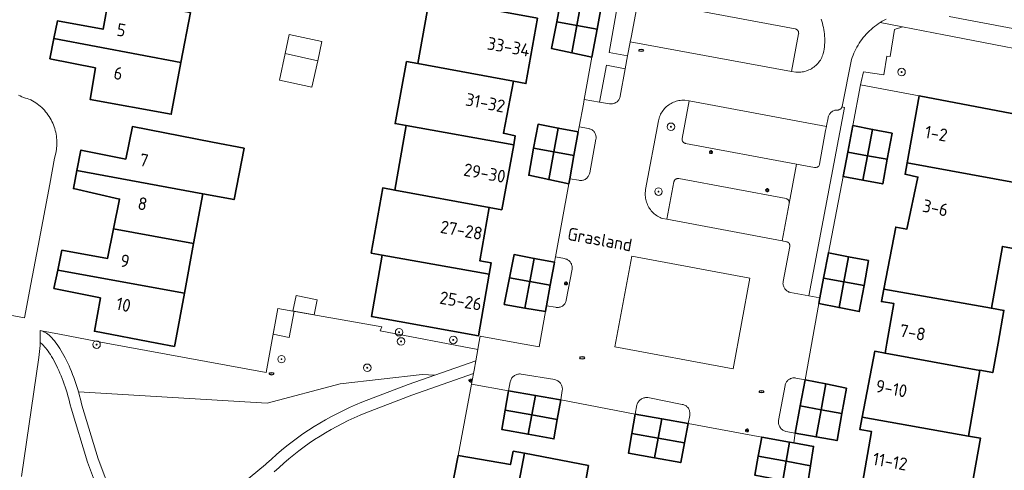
# Model space of a CAD drawing. Header units: metres. Extents: x 152610 to 160096, y 456114 to 462495.
# Tile 365 of 656: x 157513 to 157618, y 460236 to 460284. Entities that reach past the tile are written whole.
import ezdxf
from ezdxf.enums import TextEntityAlignment as Align

# ---------------------------------------------------------------- set-up
doc = ezdxf.new("R2010")
doc.units = ezdxf.units.M
doc.header["$LTSCALE"] = 0.5
doc.layers.get('0').update_dxf_attribs({"linetype": 'CONTINUOUS'})
for name, color, linetype, lineweight in [('B-PV-GR-BEPLANTING_CULTUUR_BOSPLANTSOEN-GV', 251, 'CONTINUOUS', 18), ('B-PV-GR-BEPLANTING_CULTUUR_HEESTERS-GV', 251, 'CONTINUOUS', 18), ('B-PV-GR-BEPLANTING_CULTUUR_ROOS-GV', 251, 'CONTINUOUS', 18), ('B-PV-GR-BOOM-S', 251, 'CONTINUOUS', 25), ('B-PV-IE-MEUBILAIR-S', 251, 'CONTINUOUS', 25), ('B-PV-OG-BEBOUWING-GV', 6, 'CONTINUOUS', 35), ('B-PV-OG-BEBOUWING-T18', 1, 'CONTINUOUS', 18), ('B-PV-OG-BEBOUWING_OVERBOUWING-GV', 251, 'CONTINUOUS', 18), ('B-PV-OG-BEBOUWING_SCHUUR-GV', 251, 'CONTINUOUS', 18), ('B-PV-OG-TERREIN_BEGROEID-GV', 251, 'CONTINUOUS', 18), ('B-PV-OG-TOPOGRAFIE-T18', 1, 'CONTINUOUS', 18), ('B-PV-VH-HALFVERHARDING_GRAVEL-GV', 251, 'CONTINUOUS', 18), ('B-PV-VH-OPENVERHARDING_BETONSTRAATSTEEN-GV', 251, 'CONTINUOUS', 18), ('B-PV-VH-OPENVERHARDING_STRAATBAKSTEEN-GV', 251, 'CONTINUOUS', 18), ('B-PV-VH-OPENVERHARDING_TEGEL-GV', 251, 'CONTINUOUS', 18)]:
    doc.layers.add(name, color=color, linetype=linetype, lineweight=lineweight)
doc.styles.add('NLCS-ISO', font='NLCS-ISO.ttf')
doc.styles.add('NLCS-ISO-M750-T18', font='NLCS-ISO.ttf', dxfattribs={"height": 1.35})

# ---------------------------------------------------------------- blocks, each defined once
blk = doc.blocks.new('SIE-MEUBILAIR_PAAL_LICHTMAST-SO')
for points in [[(-0.62, 0), (-1, 0)], [(-0.71, 0.71), (-0.44, 0.44)], [(0, 1), (0, 0.62)], [(0.44, 0.44), (0.71, 0.71)], [(1, 0), (0.62, 0)], [(-0.71, -0.71), (-0.44, -0.44)], [(0, -0.62), (0, -1)], [(0.44, -0.44), (0.71, -0.71)]]:
    blk.add_lwpolyline(points)
blk.add_circle((0, 0), 0.5)
blk = doc.blocks.new('SIE-MEUBILAIR_PUT_RIOOLPUT-SO')
blk.add_ellipse((0, 0), major_axis=(1.25, 0), ratio=0.54)
at = {"style": 'NLCS-ISO'}
blk.add_text('ri', height=0.75, dxfattribs=at).set_placement((-0.04, 0.07), align=Align.MIDDLE_CENTER)
blk = doc.blocks.new('SGR-BOOM_GBKN-SO')
at = {"linetype": 'ByBlock', "lineweight": 18}
h = blk.add_hatch(color=0, dxfattribs=at)
h.dxf.hatch_style = 1
edge = h.paths.add_edge_path()
edge.add_arc((0, 0), 0.25, 0, 360)
at = {"color": 0, "linetype": 'ByBlock', "lineweight": 18}
for radius in [2, 0.25]:
    blk.add_circle((0, 0), radius, dxfattribs=at)
at = {"color": 0, "linetype": 'ByBlock', "lineweight": 18, "style": 'NLCS-ISO'}
blk.add_attdef('SOORT', (2.5, 0), '', height=1.5, dxfattribs=at)

msp = doc.modelspace()

# ---------------------------------------------------------------- linework, layer by layer
at = {"layer": 'B-PV-GR-BEPLANTING_CULTUUR_BOSPLANTSOEN-GV', "flags": 128}
msp.add_lwpolyline([(157551.734, 460251.72), (157540.659, 460253.688), (157539.986, 460249.999), (157539.409, 460246.848), (157522.377, 460249.999), (157517.388, 460250.939), (157515.487, 460251.297), (157515.619, 460251.255), (157515.749, 460251.199), (157515.882, 460251.128), (157516.017, 460251.041), (157516.155, 460250.94), (157516.295, 460250.825), (157516.436, 460250.695), (157516.578, 460250.551), (157516.722, 460250.393), (157516.867, 460250.222), (157517.011, 460250.038), (157517.157, 460249.841), (157517.301, 460249.631), (157517.446, 460249.41), (157517.589, 460249.178), (157517.732, 460248.934), (157517.873, 460248.681), (157518.012, 460248.417), (157518.15, 460248.144), (157518.285, 460247.863), (157518.418, 460247.574), (157518.547, 460247.277), (157518.674, 460246.973), (157518.797, 460246.663), (157518.917, 460246.348), (157519.032, 460246.028), (157519.144, 460245.703), (157519.251, 460245.376), (157519.353, 460245.045), (157519.428, 460244.791), (157539.519, 460243.618), (157547.296, 460245.655), (157556.017, 460246.661), (157557.372, 460246.581), (157561.743, 460248.117), (157561.954, 460249.315), (157551.575, 460251.298)], close=True, dxfattribs=at)
msp.add_lwpolyline([(157521.442, 460234.494), (157520.397, 460237.308), (157518.628, 460243.065), (157518.545, 460243.433), (157518.467, 460243.75), (157518.384, 460244.067), (157518.297, 460244.383), (157518.204, 460244.699), (157518.107, 460245.012), (157518.006, 460245.322), (157517.9, 460245.629), (157517.791, 460245.931), (157517.678, 460246.229), (157517.563, 460246.521), (157517.444, 460246.806), (157517.322, 460247.083), (157517.199, 460247.353), (157517.073, 460247.615), (157516.946, 460247.866), (157516.818, 460248.108), (157516.69, 460248.339), (157516.561, 460248.559), (157516.433, 460248.767), (157516.305, 460248.962), (157516.18, 460249.143), (157516.056, 460249.311), (157515.936, 460249.464), (157515.819, 460249.602), (157515.708, 460249.725), (157515.603, 460249.831), (157515.505, 460249.921), (157515.417, 460249.994), (157515.339, 460250.05), (157515.329, 460250.057), (157515.329, 460250.023), (157515.326, 460249.729), (157515.188, 460248.453), (157513.343, 460235.794)], dxfattribs=at)
at = {"layer": 'B-PV-GR-BEPLANTING_CULTUUR_HEESTERS-GV', "flags": 128}
for points in [[(157577.464, 460289.603), (157575.94, 460280.943), (157577.915, 460280.586), (157578.177, 460282.03), (157578.186, 460282.065), (157578.299, 460282.525), (157578.956, 460286.116)], [(157579.528, 460286.447), (157595.768, 460283.441), (157595.803, 460283.432), (157595.861, 460283.41), (157595.915, 460283.38), (157595.965, 460283.344), (157596.01, 460283.302), (157596.05, 460283.255), (157596.082, 460283.202), (157596.108, 460283.146), (157596.126, 460283.087), (157596.137, 460283.026), (157596.139, 460282.964), (157596.134, 460282.903), (157595.39, 460278.918), (157595.83, 460278.835), (157595.926, 460278.828), (157596.075, 460278.822), (157596.224, 460278.825), (157596.373, 460278.836), (157596.521, 460278.855), (157596.667, 460278.882), (157596.812, 460278.916), (157596.955, 460278.959), (157597.096, 460279.009), (157597.234, 460279.066), (157597.368, 460279.131), (157597.499, 460279.203), (157597.625, 460279.281), (157597.747, 460279.367), (157597.865, 460279.459), (157597.977, 460279.557), (157598.084, 460279.661), (157598.185, 460279.77), (157598.281, 460279.885), (157598.37, 460280.004), (157598.452, 460280.129), (157598.527, 460280.257), (157598.596, 460280.389), (157598.657, 460280.525), (157598.712, 460280.664), (157598.758, 460280.806), (157598.765, 460280.837), (157598.809, 460281.064), (157598.846, 460281.292), (157598.875, 460281.522), (157598.896, 460281.752), (157598.908, 460281.983), (157598.913, 460282.214), (157598.91, 460282.445), (157598.899, 460282.676), (157598.88, 460282.907), (157598.853, 460283.137), (157598.818, 460283.365), (157598.775, 460283.592), (157598.724, 460283.818), (157598.665, 460284.042), (157598.599, 460284.263), (157598.525, 460284.483)]]:
    msp.add_lwpolyline(points, dxfattribs=at)
for points in [[(157577.661, 460279.188), (157575.654, 460279.571), (157574.935, 460275.651), (157575.995, 460275.479), (157576.05, 460275.471), (157576.138, 460275.464), (157576.226, 460275.466), (157576.314, 460275.475), (157576.401, 460275.493), (157576.486, 460275.518), (157576.568, 460275.551), (157576.647, 460275.59), (157576.722, 460275.637), (157576.793, 460275.691), (157576.858, 460275.751), (157576.918, 460275.816), (157576.972, 460275.886), (157577.019, 460275.961), (157577.059, 460276.04), (157577.091, 460276.122), (157577.117, 460276.207), (157577.134, 460276.294)], [(157601.019, 460275.07), (157600.753, 460275.137), (157600.73, 460275.08), (157600.699, 460275.025), (157600.661, 460274.974), (157600.617, 460274.928), (157600.568, 460274.888), (157600.514, 460274.855), (157600.457, 460274.829), (157600.396, 460274.81), (157600.334, 460274.799), (157600.269, 460274.802), (157600.18, 460274.8), (157600.091, 460274.79), (157600.003, 460274.772), (157599.918, 460274.746), (157599.835, 460274.712), (157599.756, 460274.672), (157599.68, 460274.624), (157599.609, 460274.57), (157599.543, 460274.509), (157599.483, 460274.443), (157599.429, 460274.372), (157599.381, 460274.297), (157599.341, 460274.217), (157599.308, 460274.134), (157599.282, 460274.049), (157599.264, 460273.961), (157599.101, 460273.109), (157599.092, 460273.061), (157599.013, 460272.63), (157598.37, 460269.036), (157598.359, 460268.996), (157598.337, 460268.94), (157598.308, 460268.889), (157598.272, 460268.841), (157598.23, 460268.798), (157598.183, 460268.762), (157598.131, 460268.732), (157598.076, 460268.71), (157598.018, 460268.695), (157597.959, 460268.687), (157597.899, 460268.688), (157597.84, 460268.697), (157595.917, 460269.054), (157595.137, 460264.857), (157594.395, 460260.876), (157594.846, 460260.786), (157594.871, 460260.779), (157594.928, 460260.758), (157594.981, 460260.73), (157595.03, 460260.694), (157595.074, 460260.653), (157595.112, 460260.606), (157595.144, 460260.555), (157595.168, 460260.5), (157595.185, 460260.442), (157595.194, 460260.382), (157595.196, 460260.322), (157595.189, 460260.262), (157594.481, 460256.545), (157594.479, 460256.533), (157594.47, 460256.442), (157594.468, 460256.352), (157594.475, 460256.261), (157594.49, 460256.172), (157594.512, 460256.084), (157594.542, 460255.999), (157594.58, 460255.916), (157594.624, 460255.837), (157594.676, 460255.762), (157594.734, 460255.692), (157594.797, 460255.628), (157594.867, 460255.569), (157594.941, 460255.517), (157595.019, 460255.471), (157595.101, 460255.433), (157595.186, 460255.402), (157595.274, 460255.378), (157597.22, 460255.021)], [(157572.775, 460273.013), (157572.763, 460273.015), (157572.663, 460272.466), (157572.205, 460269.962), (157571.751, 460267.484), (157572.738, 460267.324), (157572.779, 460267.317), (157572.868, 460267.308), (157572.956, 460267.308), (157573.045, 460267.315), (157573.132, 460267.33), (157573.217, 460267.354), (157573.301, 460267.384), (157573.381, 460267.422), (157573.457, 460267.468), (157573.529, 460267.519), (157573.596, 460267.578), (157573.657, 460267.641), (157573.712, 460267.711), (157573.761, 460267.784), (157573.803, 460267.863), (157573.838, 460267.944), (157573.866, 460268.028), (157573.885, 460268.115), (157574.54, 460271.693), (157574.543, 460271.704), (157574.556, 460271.79), (157574.562, 460271.876), (157574.56, 460271.963), (157574.549, 460272.049), (157574.531, 460272.134), (157574.505, 460272.216), (157574.472, 460272.296), (157574.431, 460272.373), (157574.384, 460272.446), (157574.33, 460272.513), (157574.27, 460272.576), (157574.204, 460272.633), (157574.134, 460272.683), (157574.059, 460272.727), (157573.981, 460272.764), (157573.899, 460272.793), (157573.815, 460272.815), (157573.729, 460272.829)], [(157571.177, 460258.985), (157570.234, 460259.194), (157570.124, 460258.592), (157570.088, 460258.396), (157569.682, 460256.174), (157569.274, 460253.945), (157570.241, 460253.807), (157570.295, 460253.797), (157570.382, 460253.788), (157570.47, 460253.786), (157570.557, 460253.793), (157570.643, 460253.808), (157570.728, 460253.83), (157570.81, 460253.86), (157570.889, 460253.897), (157570.965, 460253.941), (157571.036, 460253.992), (157571.102, 460254.05), (157571.163, 460254.113), (157571.217, 460254.181), (157571.266, 460254.255), (157571.307, 460254.332), (157571.341, 460254.412), (157571.367, 460254.496), (157571.386, 460254.581), (157571.996, 460257.853), (157572.006, 460257.918), (157572.012, 460258.006), (157572.01, 460258.094), (157572, 460258.181), (157571.982, 460258.267), (157571.956, 460258.351), (157571.923, 460258.433), (157571.882, 460258.511), (157571.835, 460258.585), (157571.781, 460258.655), (157571.721, 460258.719), (157571.655, 460258.777), (157571.585, 460258.83), (157571.51, 460258.875), (157571.431, 460258.914), (157571.348, 460258.946), (157571.264, 460258.969)], [(157566.575, 460246.701), (157566.483, 460246.708), (157566.39, 460246.707), (157566.298, 460246.697), (157566.207, 460246.68), (157566.119, 460246.655), (157566.032, 460246.622), (157565.949, 460246.582), (157565.869, 460246.535), (157565.794, 460246.482), (157565.724, 460246.422), (157565.659, 460246.356), (157565.6, 460246.284), (157565.548, 460246.209), (157565.502, 460246.128), (157565.464, 460246.044), (157565.433, 460245.957), (157565.409, 460245.868), (157565.237, 460244.904), (157568.088, 460244.41), (157570.542, 460243.985), (157570.788, 460243.942), (157570.959, 460244.963), (157570.96, 460244.971), (157570.968, 460245.061), (157570.968, 460245.151), (157570.96, 460245.241), (157570.944, 460245.33), (157570.921, 460245.417), (157570.889, 460245.502), (157570.851, 460245.584), (157570.805, 460245.661), (157570.752, 460245.735), (157570.694, 460245.803), (157570.629, 460245.867), (157570.559, 460245.924), (157570.484, 460245.974), (157570.405, 460246.018), (157570.323, 460246.055), (157570.238, 460246.084), (157570.15, 460246.106), (157566.584, 460246.7)], [(157595.777, 460246.28), (157595.689, 460246.288), (157595.601, 460246.288), (157595.514, 460246.28), (157595.427, 460246.264), (157595.342, 460246.24), (157595.26, 460246.209), (157595.181, 460246.17), (157595.106, 460246.124), (157595.035, 460246.072), (157594.97, 460246.014), (157594.91, 460245.949), (157594.856, 460245.88), (157594.808, 460245.806), (157594.768, 460245.728), (157594.735, 460245.646), (157594.709, 460245.562), (157594.691, 460245.476), (157593.998, 460241.744), (157593.992, 460241.685), (157593.989, 460241.593), (157593.994, 460241.501), (157594.006, 460241.409), (157594.027, 460241.32), (157594.056, 460241.232), (157594.092, 460241.147), (157594.135, 460241.066), (157594.185, 460240.988), (157594.242, 460240.916), (157594.304, 460240.848), (157594.372, 460240.786), (157594.446, 460240.731), (157594.524, 460240.681), (157594.606, 460240.639), (157594.691, 460240.604), (157594.779, 460240.577), (157595.748, 460240.394), (157596.302, 460243.301), (157596.831, 460246.082), (157595.852, 460246.267)], [(157580.013, 460244.199), (157579.921, 460244.202), (157579.829, 460244.197), (157579.738, 460244.185), (157579.648, 460244.164), (157579.56, 460244.135), (157579.475, 460244.099), (157579.394, 460244.056), (157579.316, 460244.006), (157579.244, 460243.949), (157579.176, 460243.887), (157579.114, 460243.819), (157579.059, 460243.745), (157579.01, 460243.667), (157578.967, 460243.585), (157578.932, 460243.5), (157578.905, 460243.412), (157578.722, 460242.443), (157581.551, 460241.948), (157584.369, 460241.454), (157584.529, 460242.304), (157584.543, 460242.382), (157584.551, 460242.469), (157584.551, 460242.557), (157584.542, 460242.644), (157584.526, 460242.731), (157584.502, 460242.815), (157584.471, 460242.898), (157584.432, 460242.976), (157584.387, 460243.051), (157584.334, 460243.122), (157584.275, 460243.187), (157584.211, 460243.247), (157584.142, 460243.301), (157584.068, 460243.348), (157583.99, 460243.389), (157583.908, 460243.422), (157583.824, 460243.447), (157583.738, 460243.465), (157580.072, 460244.193)]]:
    msp.add_lwpolyline(points, close=True, dxfattribs=at)
at = {"layer": 'B-PV-GR-BEPLANTING_CULTUUR_ROOS-GV', "flags": 128}
msp.add_lwpolyline([(157584.027, 460275.847), (157583.971, 460275.85), (157583.823, 460275.85), (157583.675, 460275.844), (157583.528, 460275.829), (157583.381, 460275.806), (157583.236, 460275.775), (157583.094, 460275.736), (157582.953, 460275.69), (157582.815, 460275.637), (157582.68, 460275.576), (157582.549, 460275.507), (157582.421, 460275.432), (157582.298, 460275.35), (157582.179, 460275.261), (157582.066, 460275.166), (157581.957, 460275.066), (157581.855, 460274.959), (157581.758, 460274.847), (157581.667, 460274.73), (157581.583, 460274.608), (157581.505, 460274.482), (157581.435, 460274.352), (157581.371, 460274.218), (157581.315, 460274.081), (157581.266, 460273.942), (157581.225, 460273.799), (157581.192, 460273.655), (157579.835, 460266.348), (157579.827, 460266.301), (157579.807, 460266.154), (157579.795, 460266.006), (157579.791, 460265.858), (157579.795, 460265.71), (157579.806, 460265.562), (157579.826, 460265.415), (157579.854, 460265.269), (157579.889, 460265.125), (157579.933, 460264.983), (157579.984, 460264.844), (157580.042, 460264.707), (157580.107, 460264.574), (157580.18, 460264.445), (157580.259, 460264.32), (157580.345, 460264.199), (157580.438, 460264.083), (157580.537, 460263.972), (157580.641, 460263.867), (157580.751, 460263.767), (157580.866, 460263.674), (157580.986, 460263.586), (157581.111, 460263.506), (157581.24, 460263.432), (157581.372, 460263.365), (157581.508, 460263.306), (157581.647, 460263.254), (157582.086, 460263.17), (157582.854, 460267.163), (157582.866, 460267.206), (157582.888, 460267.262), (157582.918, 460267.314), (157582.954, 460267.362), (157582.996, 460267.405), (157583.044, 460267.442), (157583.096, 460267.473), (157583.152, 460267.496), (157583.21, 460267.512), (157583.27, 460267.519), (157583.33, 460267.519), (157583.39, 460267.511), (157594.821, 460265.375), (157594.871, 460265.356), (157594.925, 460265.327), (157594.974, 460265.292), (157595.019, 460265.25), (157595.057, 460265.203), (157595.089, 460265.152), (157595.114, 460265.096), (157595.132, 460265.038), (157595.141, 460264.978), (157595.143, 460264.918), (157595.137, 460264.857), (157595.917, 460269.054), (157584.096, 460271.252), (157584.089, 460271.253), (157584.032, 460271.266), (157583.977, 460271.287), (157583.925, 460271.315), (157583.877, 460271.35), (157583.835, 460271.391), (157583.798, 460271.438), (157583.768, 460271.488), (157583.745, 460271.543), (157583.73, 460271.6), (157583.723, 460271.659), (157583.723, 460271.718), (157583.732, 460271.776), (157584.471, 460275.767)], close=True, dxfattribs=at)
at = {"layer": 'B-PV-OG-BEBOUWING-GV', "flags": 128}
for points in [[(157531.339, 460285.203), (157522.65, 460286.794), (157522.044, 460283.409), (157517.184, 460284.298), (157516.814, 460282.429), (157530.332, 460279.853)], [(157568.317, 460284.583), (157556.828, 460286.702), (157556.828, 460286.699), (157555.573, 460279.74), (157565.758, 460277.863), (157567.08, 460277.62)], [(157573.013, 460286.518), (157570.859, 460286.887), (157570.36, 460284.207), (157572.513, 460283.81)], [(157575.167, 460286.148), (157573.013, 460286.518), (157572.513, 460283.81), (157574.666, 460283.413)], [(157572.513, 460283.81), (157570.36, 460284.207), (157569.825, 460281.338), (157571.974, 460280.893)], [(157574.666, 460283.413), (157572.513, 460283.81), (157571.974, 460280.893), (157574.123, 460280.448)], [(157530.332, 460279.853), (157516.814, 460282.429), (157516.386, 460280.264), (157521.221, 460279.287), (157520.654, 460275.931), (157529.296, 460274.355)], [(157555.573, 460279.74), (157554.378, 460279.958), (157553.141, 460273.366), (157554.342, 460273.151), (157554.342, 460273.154), (157565.782, 460271.109), (157565.953, 460272.047), (157564.687, 460272.334), (157565.758, 460277.863)], [(157620.345, 460274.142), (157608.971, 460276.304), (157607.695, 460269.172), (157619.134, 460267.092)], [(157519.258, 460268.363), (157532.664, 460265.885), (157536, 460265.263), (157537.063, 460270.744), (157533.689, 460271.398), (157525.171, 460273.038), (157524.455, 460269.58), (157519.682, 460270.532)], [(157565.782, 460271.109), (157554.342, 460273.154), (157554.342, 460273.151), (157553.112, 460266.275), (157563.181, 460264.429), (157564.516, 460264.185)], [(157570.521, 460272.881), (157568.379, 460273.296), (157567.908, 460270.729), (157570.056, 460270.346)], [(157572.663, 460272.466), (157570.521, 460272.881), (157570.056, 460270.346), (157572.205, 460269.962)], [(157604.003, 460272.735), (157601.908, 460273.145), (157601.366, 460270.322), (157603.472, 460269.939)], [(157606.097, 460272.324), (157604.003, 460272.735), (157603.472, 460269.939), (157605.578, 460269.557)], [(157570.056, 460270.346), (157567.908, 460270.729), (157567.382, 460267.86), (157569.517, 460267.398)], [(157572.205, 460269.962), (157570.056, 460270.346), (157569.517, 460267.398), (157571.651, 460266.935), (157571.751, 460267.484)], [(157603.472, 460269.939), (157601.366, 460270.322), (157600.865, 460267.713), (157602.976, 460267.325)], [(157605.578, 460269.557), (157603.472, 460269.939), (157602.976, 460267.325), (157605.087, 460266.938)], [(157619.134, 460267.092), (157607.695, 460269.172), (157607.478, 460267.962), (157608.843, 460267.675), (157607.672, 460262.128), (157606.478, 460262.344), (157605.204, 460255.749), (157616.661, 460253.705), (157617.834, 460260.291), (157619.215, 460260.043), (157620.389, 460266.864), (157619.127, 460267.053)], [(157532.664, 460265.885), (157519.258, 460268.363), (157518.884, 460266.448), (157523.796, 460265.322), (157523.155, 460262.152), (157531.678, 460260.585)], [(157553.112, 460266.275), (157551.836, 460266.509), (157550.601, 460259.57), (157551.755, 460259.366), (157563.176, 460257.333), (157563.384, 460258.53), (157562.182, 460258.743), (157563.181, 460264.429)], [(157531.678, 460260.585), (157523.155, 460262.152), (157522.52, 460259.008), (157517.66, 460259.884), (157517.214, 460257.772), (157530.699, 460255.32)], [(157563.176, 460257.333), (157551.755, 460259.366), (157550.624, 460252.838), (157562.035, 460250.777)], [(157567.975, 460259.004), (157565.826, 460259.417), (157565.339, 460256.948), (157567.51, 460256.561)], [(157601.445, 460259.188), (157599.31, 460259.605), (157598.789, 460256.893), (157600.944, 460256.509)], [(157603.579, 460258.77), (157601.445, 460259.188), (157600.944, 460256.509), (157603.098, 460256.124)], [(157570.124, 460258.592), (157567.975, 460259.004), (157567.51, 460256.561), (157569.682, 460256.174), (157570.088, 460258.396)], [(157530.699, 460255.32), (157517.214, 460257.772), (157516.8, 460255.812), (157521.761, 460254.812), (157521.12, 460251.254), (157527.778, 460250), (157529.644, 460249.648), (157529.71, 460250)], [(157567.51, 460256.561), (157565.339, 460256.948), (157564.778, 460254.105), (157566.971, 460253.724)], [(157569.682, 460256.174), (157567.51, 460256.561), (157566.971, 460253.724), (157569.164, 460253.342), (157569.211, 460253.599), (157569.274, 460253.945)], [(157600.944, 460256.509), (157598.789, 460256.893), (157598.39, 460254.812), (157598.275, 460254.212), (157600.435, 460253.78)], [(157603.098, 460256.124), (157600.944, 460256.509), (157600.435, 460253.78), (157602.594, 460253.347)], [(157616.661, 460253.705), (157605.204, 460255.749), (157604.947, 460254.421), (157606.287, 460254.196), (157605.541, 460250), (157605.352, 460248.933), (157605.35, 460248.92), (157615.451, 460247.09), (157615.452, 460247.096), (157616.819, 460246.848), (157617.379, 460250), (157617.994, 460253.465)], [(157605.352, 460248.933), (157604.241, 460249.133), (157602.901, 460242.125), (157614.241, 460240.105), (157615.451, 460247.09), (157605.35, 460248.92)], [(157599.024, 460245.642), (157596.831, 460246.082), (157596.302, 460243.301), (157598.523, 460242.905)], [(157601.217, 460245.202), (157599.024, 460245.642), (157598.523, 460242.905), (157600.743, 460242.51)], [(157568.088, 460244.41), (157565.237, 460244.904), (157564.87, 460242.853), (157567.698, 460242.352)], [(157570.542, 460243.985), (157568.088, 460244.41), (157567.698, 460242.352), (157570.427, 460241.868), (157570.788, 460243.942)], [(157598.523, 460242.905), (157596.302, 460243.301), (157595.748, 460240.394), (157597.991, 460240.004)], [(157567.698, 460242.352), (157564.87, 460242.853), (157564.503, 460240.802), (157567.308, 460240.294)], [(157570.427, 460241.868), (157567.698, 460242.352), (157567.308, 460240.294), (157570.066, 460239.795)], [(157581.551, 460241.948), (157578.722, 460242.443), (157578.372, 460240.36), (157581.167, 460239.864)], [(157600.743, 460242.51), (157598.523, 460242.905), (157597.991, 460240.004), (157600.234, 460239.615)], [(157584.369, 460241.454), (157581.551, 460241.948), (157581.167, 460239.864), (157583.971, 460239.368)], [(157614.241, 460240.105), (157602.901, 460242.125), (157602.648, 460240.802), (157603.901, 460240.577), (157602.93, 460235.077), (157614.25, 460232.961), (157615.499, 460239.881)], [(157581.167, 460239.864), (157578.372, 460240.36), (157578.022, 460238.276), (157580.784, 460237.781)], [(157583.971, 460239.368), (157581.167, 460239.864), (157580.784, 460237.781), (157583.572, 460237.282)], [(157595.161, 460239.452), (157592.213, 460239.983), (157591.832, 460237.96), (157594.799, 460237.414)], [(157595.619, 460239.37), (157595.161, 460239.452), (157594.799, 460237.414), (157597.402, 460236.935), (157597.726, 460238.989)], [(157566.924, 460238.264), (157565.739, 460238.488), (157565.44, 460237.072), (157559.853, 460238.016), (157557.638, 460226.663), (157564.479, 460225.359), (157564.753, 460226.762), (157564.745, 460226.763)], [(157573.746, 460236.977), (157566.924, 460238.264), (157564.745, 460226.763), (157564.753, 460226.762), (157571.691, 460225.647), (157571.727, 460225.641), (157573.521, 460235.583), (157573.49, 460235.589)], [(157594.799, 460237.414), (157591.832, 460237.96), (157591.452, 460235.937), (157594.437, 460235.377)], [(157597.402, 460236.935), (157594.799, 460237.414), (157594.437, 460235.377), (157597.078, 460234.881)]]:
    msp.add_lwpolyline(points, close=True, dxfattribs=at)
at = {"layer": 'B-PV-OG-BEBOUWING_OVERBOUWING-GV', "flags": 128}
for points in [[(157541.443, 460280.822), (157544.907, 460280.051), (157545.352, 460282.099), (157541.883, 460282.852)], [(157542.412, 460253.377), (157542.27, 460253.402), (157540.659, 460253.688), (157540.157, 460250.938), (157541.873, 460250.604)]]:
    msp.add_lwpolyline(points, close=True, dxfattribs=at)
at = {"layer": 'B-PV-OG-BEBOUWING_SCHUUR-GV', "flags": 128}
for points in [[(157544.907, 460280.051), (157541.443, 460280.822), (157540.828, 460277.993), (157544.297, 460277.24)], [(157542.27, 460253.402), (157542.412, 460253.377), (157544.519, 460253.002), (157544.858, 460254.599), (157542.624, 460255.073), (157542.271, 460253.405)]]:
    msp.add_lwpolyline(points, close=True, dxfattribs=at)
at = {"layer": 'B-PV-OG-TERREIN_BEGROEID-GV', "flags": 128}
msp.add_lwpolyline([(157606.346, 460283.365), (157605.882, 460280.498), (157605.521, 460280.542), (157605.226, 460278.543), (157603.052, 460278.883), (157602.811, 460277.805), (157602.736, 460277.469), (157608.971, 460276.304), (157620.345, 460274.142), (157620.63, 460275.938), (157630.412, 460274.028), (157631.221, 460279), (157630.649, 460279.111), (157627.853, 460279.653), (157625.57, 460280.095), (157611.616, 460282.8), (157607.201, 460283.643), (157607.037, 460283.594), (157606.913, 460283.558), (157606.628, 460283.465)], close=True, dxfattribs=at)
for points in [[(157529.339, 460228.796), (157539.341, 460237.057), (157539.454, 460237.165), (157539.976, 460237.653), (157540.509, 460238.128), (157541.053, 460238.592), (157541.606, 460239.043), (157542.17, 460239.482), (157542.744, 460239.908), (157543.326, 460240.322), (157543.918, 460240.722), (157544.519, 460241.108), (157545.128, 460241.481), (157545.746, 460241.841), (157546.371, 460242.186), (157547.004, 460242.518), (157547.644, 460242.835), (157548.291, 460243.137), (157548.945, 460243.426), (157549.605, 460243.699), (157554.53, 460245.582), (157557.372, 460246.581), (157556.017, 460246.661), (157547.296, 460245.655), (157539.519, 460243.618), (157519.428, 460244.791), (157519.451, 460244.712), (157519.543, 460244.378), (157519.63, 460244.044), (157519.712, 460243.709), (157519.788, 460243.376), (157521.534, 460237.693), (157523.038, 460233.642)], [(157557.638, 460226.663), (157559.853, 460238.016), (157561.304, 460245.621), (157561.504, 460246.761), (157554.943, 460244.456), (157550.049, 460242.584), (157549.417, 460242.322), (157548.788, 460242.045), (157548.165, 460241.753), (157547.549, 460241.448), (157546.94, 460241.129), (157546.338, 460240.797), (157545.744, 460240.451), (157545.157, 460240.092), (157544.579, 460239.72), (157544.01, 460239.335), (157543.449, 460238.937), (157542.897, 460238.527), (157542.354, 460238.105), (157541.821, 460237.67), (157541.298, 460237.224), (157540.785, 460236.766), (157540.279, 460236.294)]]:
    msp.add_lwpolyline(points, dxfattribs=at)
at = {"layer": 'B-PV-VH-HALFVERHARDING_GRAVEL-GV', "flags": 128}
for points in [[(157523.038, 460233.642), (157521.534, 460237.693), (157519.788, 460243.376), (157519.712, 460243.709), (157519.63, 460244.044), (157519.543, 460244.378), (157519.451, 460244.712), (157519.428, 460244.791), (157519.353, 460245.045), (157519.251, 460245.376), (157519.144, 460245.703), (157519.032, 460246.028), (157518.917, 460246.348), (157518.797, 460246.663), (157518.674, 460246.973), (157518.547, 460247.277), (157518.418, 460247.574), (157518.285, 460247.863), (157518.15, 460248.144), (157518.012, 460248.417), (157517.873, 460248.681), (157517.732, 460248.934), (157517.589, 460249.178), (157517.446, 460249.41), (157517.301, 460249.631), (157517.157, 460249.841), (157517.011, 460250.038), (157516.867, 460250.222), (157516.722, 460250.393), (157516.578, 460250.551), (157516.436, 460250.695), (157516.295, 460250.825), (157516.155, 460250.94), (157516.017, 460251.041), (157515.882, 460251.128), (157515.749, 460251.199), (157515.619, 460251.255), (157515.487, 460251.297), (157515.344, 460251.324), (157515.329, 460250.057), (157515.339, 460250.05), (157515.417, 460249.994), (157515.505, 460249.921), (157515.603, 460249.831), (157515.708, 460249.725), (157515.819, 460249.602), (157515.936, 460249.464), (157516.056, 460249.311), (157516.18, 460249.143), (157516.305, 460248.962), (157516.433, 460248.767), (157516.561, 460248.559), (157516.69, 460248.339), (157516.818, 460248.108), (157516.946, 460247.866), (157517.073, 460247.615), (157517.199, 460247.353), (157517.322, 460247.083), (157517.444, 460246.806), (157517.563, 460246.521), (157517.678, 460246.229), (157517.791, 460245.931), (157517.9, 460245.629), (157518.006, 460245.322), (157518.107, 460245.012), (157518.204, 460244.699), (157518.297, 460244.383), (157518.384, 460244.067), (157518.467, 460243.75), (157518.545, 460243.433), (157518.628, 460243.065), (157520.397, 460237.308), (157521.442, 460234.494)], [(157540.279, 460236.294), (157540.785, 460236.766), (157541.298, 460237.224), (157541.821, 460237.67), (157542.354, 460238.105), (157542.897, 460238.527), (157543.449, 460238.937), (157544.01, 460239.335), (157544.579, 460239.72), (157545.157, 460240.092), (157545.744, 460240.451), (157546.338, 460240.797), (157546.94, 460241.129), (157547.549, 460241.448), (157548.165, 460241.753), (157548.788, 460242.045), (157549.417, 460242.322), (157550.049, 460242.584), (157554.943, 460244.456), (157561.504, 460246.761), (157561.567, 460247.118), (157561.743, 460248.117), (157557.372, 460246.581), (157554.53, 460245.582), (157549.605, 460243.699), (157548.945, 460243.426), (157548.291, 460243.137), (157547.644, 460242.835), (157547.004, 460242.518), (157546.371, 460242.186), (157545.746, 460241.841), (157545.128, 460241.481), (157544.519, 460241.108), (157543.918, 460240.722), (157543.326, 460240.322), (157542.744, 460239.908), (157542.17, 460239.482), (157541.606, 460239.043), (157541.053, 460238.592), (157540.509, 460238.128), (157539.976, 460237.653), (157539.454, 460237.165), (157539.341, 460237.057), (157529.339, 460228.796)]]:
    msp.add_lwpolyline(points, dxfattribs=at)
at = {"layer": 'B-PV-VH-OPENVERHARDING_BETONSTRAATSTEEN-GV', "flags": 128}
msp.add_lwpolyline([(157578.956, 460286.116), (157578.299, 460282.525), (157578.186, 460282.065), (157595.39, 460278.918), (157596.134, 460282.903), (157596.139, 460282.964), (157596.137, 460283.026), (157596.126, 460283.087), (157596.108, 460283.146), (157596.082, 460283.202), (157596.05, 460283.255), (157596.01, 460283.302), (157595.965, 460283.344), (157595.915, 460283.38), (157595.861, 460283.41), (157595.803, 460283.432), (157595.768, 460283.441), (157579.528, 460286.447)], dxfattribs=at)
for points in [[(157599.092, 460273.061), (157584.471, 460275.767), (157583.732, 460271.776), (157583.723, 460271.718), (157583.723, 460271.659), (157583.73, 460271.6), (157583.745, 460271.543), (157583.768, 460271.488), (157583.798, 460271.438), (157583.835, 460271.391), (157583.877, 460271.35), (157583.925, 460271.315), (157583.977, 460271.287), (157584.032, 460271.266), (157584.089, 460271.253), (157584.096, 460271.252), (157595.917, 460269.054), (157597.84, 460268.697), (157597.899, 460268.688), (157597.959, 460268.687), (157598.018, 460268.695), (157598.076, 460268.71), (157598.131, 460268.732), (157598.183, 460268.762), (157598.23, 460268.798), (157598.272, 460268.841), (157598.308, 460268.889), (157598.337, 460268.94), (157598.359, 460268.996), (157598.37, 460269.036), (157599.013, 460272.63)], [(157583.39, 460267.511), (157583.33, 460267.519), (157583.27, 460267.519), (157583.21, 460267.512), (157583.152, 460267.496), (157583.096, 460267.473), (157583.044, 460267.442), (157582.996, 460267.405), (157582.954, 460267.362), (157582.918, 460267.314), (157582.888, 460267.262), (157582.866, 460267.206), (157582.854, 460267.163), (157582.086, 460263.17), (157594.395, 460260.876), (157595.137, 460264.857), (157595.143, 460264.918), (157595.141, 460264.978), (157595.132, 460265.038), (157595.114, 460265.096), (157595.089, 460265.152), (157595.057, 460265.203), (157595.019, 460265.25), (157594.974, 460265.292), (157594.925, 460265.327), (157594.871, 460265.356), (157594.821, 460265.375)], [(157590.944, 460256.899), (157578.362, 460259.257), (157576.561, 460249.583), (157589.144, 460247.251)]]:
    msp.add_lwpolyline(points, close=True, dxfattribs=at)
at = {"layer": 'B-PV-VH-OPENVERHARDING_STRAATBAKSTEEN-GV', "flags": 128}
msp.add_lwpolyline([(157612.169, 460284.755), (157625.917, 460282.182), (157643.132, 460278.962), (157649.986, 460277.662), (157660.139, 460275.81), (157678.983, 460272.24), (157679.986, 460278.05), (157677.956, 460278.441), (157658.98, 460282.09), (157649.862, 460283.822), (157643.963, 460284.943)], dxfattribs=at)
at = {"layer": 'B-PV-VH-OPENVERHARDING_TEGEL-GV', "flags": 128}
for points in [[(157577.486, 460289.715), (157575.927, 460290.302), (157575.167, 460286.148), (157574.666, 460283.413), (157574.123, 460280.448), (157573.297, 460275.93), (157574.935, 460275.651), (157575.654, 460279.571), (157577.661, 460279.188), (157577.915, 460280.586), (157575.94, 460280.943), (157577.464, 460289.603)], [(157606.346, 460283.365), (157606.628, 460283.465), (157606.913, 460283.558), (157607.037, 460283.594), (157607.201, 460283.643), (157604.818, 460284.124), (157604.616, 460283.99), (157604.418, 460283.85), (157604.225, 460283.704), (157604.036, 460283.552), (157603.853, 460283.393), (157603.676, 460283.228), (157603.503, 460283.058), (157603.337, 460282.881), (157603.176, 460282.7), (157603.022, 460282.513), (157602.873, 460282.321), (157602.732, 460282.125), (157602.596, 460281.924), (157602.468, 460281.719), (157602.346, 460281.509), (157602.231, 460281.296), (157602.123, 460281.078), (157602.023, 460280.858), (157601.93, 460280.634), (157601.844, 460280.407), (157601.766, 460280.178), (157600.763, 460275.17), (157600.754, 460275.14), (157600.753, 460275.137), (157601.019, 460275.07), (157597.22, 460255.021), (157598.39, 460254.812), (157598.789, 460256.893), (157599.31, 460259.605), (157600.865, 460267.713), (157601.366, 460270.322), (157601.908, 460273.145), (157602.736, 460277.469), (157602.811, 460277.805), (157603.052, 460278.883), (157605.226, 460278.543), (157605.521, 460280.542), (157605.882, 460280.498)], [(157576.561, 460249.583), (157578.362, 460259.257), (157590.944, 460256.899), (157589.144, 460247.251)]]:
    msp.add_lwpolyline(points, close=True, dxfattribs=at)
for points in [[(157598.525, 460284.483), (157598.599, 460284.263), (157598.665, 460284.042), (157598.724, 460283.818), (157598.775, 460283.592), (157598.818, 460283.365), (157598.853, 460283.137), (157598.88, 460282.907), (157598.899, 460282.676), (157598.91, 460282.445), (157598.913, 460282.214), (157598.908, 460281.983), (157598.896, 460281.752), (157598.875, 460281.522), (157598.846, 460281.292), (157598.809, 460281.064), (157598.765, 460280.837), (157598.758, 460280.806), (157598.712, 460280.664), (157598.657, 460280.525), (157598.596, 460280.389), (157598.527, 460280.257), (157598.452, 460280.129), (157598.37, 460280.004), (157598.281, 460279.885), (157598.185, 460279.77), (157598.084, 460279.661), (157597.977, 460279.557), (157597.865, 460279.459), (157597.747, 460279.367), (157597.625, 460279.281), (157597.499, 460279.203), (157597.368, 460279.131), (157597.234, 460279.066), (157597.096, 460279.009), (157596.955, 460278.959), (157596.812, 460278.916), (157596.667, 460278.882), (157596.521, 460278.855), (157596.373, 460278.836), (157596.224, 460278.825), (157596.075, 460278.822), (157595.926, 460278.828), (157595.83, 460278.835), (157595.39, 460278.918), (157578.186, 460282.065), (157578.177, 460282.03), (157577.915, 460280.586), (157577.661, 460279.188), (157577.134, 460276.294), (157577.117, 460276.207), (157577.091, 460276.122), (157577.059, 460276.04), (157577.019, 460275.961), (157576.972, 460275.886), (157576.918, 460275.816), (157576.858, 460275.751), (157576.793, 460275.691), (157576.722, 460275.637), (157576.647, 460275.59), (157576.568, 460275.551), (157576.486, 460275.518), (157576.401, 460275.493), (157576.314, 460275.475), (157576.226, 460275.466), (157576.138, 460275.464), (157576.05, 460275.471), (157575.995, 460275.479), (157574.935, 460275.651), (157573.297, 460275.93), (157573.206, 460275.432), (157572.763, 460273.015), (157572.775, 460273.013), (157573.729, 460272.829), (157573.815, 460272.815), (157573.899, 460272.793), (157573.981, 460272.764), (157574.059, 460272.727), (157574.134, 460272.683), (157574.204, 460272.633), (157574.27, 460272.576), (157574.33, 460272.513), (157574.384, 460272.446), (157574.431, 460272.373), (157574.472, 460272.296), (157574.505, 460272.216), (157574.531, 460272.134), (157574.549, 460272.049), (157574.56, 460271.963), (157574.562, 460271.876), (157574.556, 460271.79), (157574.543, 460271.704), (157574.54, 460271.693), (157573.885, 460268.115), (157573.866, 460268.028), (157573.838, 460267.944), (157573.803, 460267.863), (157573.761, 460267.784), (157573.712, 460267.711), (157573.657, 460267.641), (157573.596, 460267.578), (157573.529, 460267.519), (157573.457, 460267.468), (157573.381, 460267.422), (157573.301, 460267.384), (157573.217, 460267.354), (157573.132, 460267.33), (157573.045, 460267.315), (157572.956, 460267.308), (157572.868, 460267.308), (157572.779, 460267.317), (157572.738, 460267.324), (157571.751, 460267.484), (157571.651, 460266.935), (157570.234, 460259.194), (157571.177, 460258.985), (157571.264, 460258.969), (157571.348, 460258.946), (157571.431, 460258.914), (157571.51, 460258.875), (157571.585, 460258.83), (157571.655, 460258.777), (157571.721, 460258.719), (157571.781, 460258.655), (157571.835, 460258.585), (157571.882, 460258.511), (157571.923, 460258.433), (157571.956, 460258.351), (157571.982, 460258.267), (157572, 460258.181), (157572.01, 460258.094), (157572.012, 460258.006), (157572.006, 460257.918), (157571.996, 460257.853), (157571.386, 460254.581), (157571.367, 460254.496), (157571.341, 460254.412), (157571.307, 460254.332), (157571.266, 460254.255), (157571.217, 460254.181), (157571.163, 460254.113), (157571.102, 460254.05), (157571.036, 460253.992), (157570.965, 460253.941), (157570.889, 460253.897), (157570.81, 460253.86), (157570.728, 460253.83), (157570.643, 460253.808), (157570.557, 460253.793), (157570.47, 460253.786), (157570.382, 460253.788), (157570.295, 460253.797), (157570.241, 460253.807), (157569.274, 460253.945), (157569.211, 460253.599), (157569.164, 460253.342), (157568.553, 460250), (157568.48, 460249.597), (157566.281, 460250), (157562.213, 460250.743), (157562.075, 460250), (157561.954, 460249.315), (157561.743, 460248.117), (157561.567, 460247.118), (157561.504, 460246.761), (157561.304, 460245.621), (157565.237, 460244.904), (157565.409, 460245.868), (157565.433, 460245.957), (157565.464, 460246.044), (157565.502, 460246.128), (157565.548, 460246.209), (157565.6, 460246.284), (157565.659, 460246.356), (157565.724, 460246.422), (157565.794, 460246.482), (157565.869, 460246.535), (157565.949, 460246.582), (157566.032, 460246.622), (157566.119, 460246.655), (157566.207, 460246.68), (157566.298, 460246.697), (157566.39, 460246.707), (157566.483, 460246.708), (157566.575, 460246.701), (157566.584, 460246.7), (157570.15, 460246.106), (157570.238, 460246.084), (157570.323, 460246.055), (157570.405, 460246.018), (157570.484, 460245.974), (157570.559, 460245.924), (157570.629, 460245.867), (157570.694, 460245.803), (157570.752, 460245.735), (157570.805, 460245.661), (157570.851, 460245.584), (157570.889, 460245.502), (157570.921, 460245.417), (157570.944, 460245.33), (157570.96, 460245.241), (157570.968, 460245.151), (157570.968, 460245.061), (157570.96, 460244.971), (157570.959, 460244.963), (157570.788, 460243.942), (157578.722, 460242.443), (157578.905, 460243.412), (157578.932, 460243.5), (157578.967, 460243.585), (157579.01, 460243.667), (157579.059, 460243.745), (157579.114, 460243.819), (157579.176, 460243.887), (157579.244, 460243.949), (157579.316, 460244.006), (157579.394, 460244.056), (157579.475, 460244.099), (157579.56, 460244.135), (157579.648, 460244.164), (157579.738, 460244.185), (157579.829, 460244.197), (157579.921, 460244.202), (157580.013, 460244.199), (157580.072, 460244.193), (157583.738, 460243.465), (157583.824, 460243.447), (157583.908, 460243.422), (157583.99, 460243.389), (157584.068, 460243.348), (157584.142, 460243.301), (157584.211, 460243.247), (157584.275, 460243.187), (157584.334, 460243.122), (157584.387, 460243.051), (157584.432, 460242.976), (157584.471, 460242.898), (157584.502, 460242.815), (157584.526, 460242.731), (157584.542, 460242.644), (157584.551, 460242.557), (157584.551, 460242.469), (157584.543, 460242.382), (157584.529, 460242.304), (157584.369, 460241.454), (157592.213, 460239.983), (157595.161, 460239.452), (157595.619, 460239.37), (157595.748, 460240.394), (157594.779, 460240.577), (157594.691, 460240.604), (157594.606, 460240.639), (157594.524, 460240.681), (157594.446, 460240.731), (157594.372, 460240.786), (157594.304, 460240.848), (157594.242, 460240.916), (157594.185, 460240.988), (157594.135, 460241.066), (157594.092, 460241.147), (157594.056, 460241.232), (157594.027, 460241.32), (157594.006, 460241.409), (157593.994, 460241.501), (157593.989, 460241.593), (157593.992, 460241.685), (157593.998, 460241.744), (157594.691, 460245.476), (157594.709, 460245.562), (157594.735, 460245.646), (157594.768, 460245.728), (157594.808, 460245.806), (157594.856, 460245.88), (157594.91, 460245.949), (157594.97, 460246.014), (157595.035, 460246.072), (157595.106, 460246.124), (157595.181, 460246.17), (157595.26, 460246.209), (157595.342, 460246.24), (157595.427, 460246.264), (157595.514, 460246.28), (157595.601, 460246.288), (157595.689, 460246.288), (157595.777, 460246.28), (157595.852, 460246.267), (157596.831, 460246.082), (157598.275, 460254.212), (157598.39, 460254.812), (157597.22, 460255.021), (157595.274, 460255.378), (157595.186, 460255.402), (157595.101, 460255.433), (157595.019, 460255.471), (157594.941, 460255.517), (157594.867, 460255.569), (157594.797, 460255.628), (157594.734, 460255.692), (157594.676, 460255.762), (157594.624, 460255.837), (157594.58, 460255.916), (157594.542, 460255.999), (157594.512, 460256.084), (157594.49, 460256.172), (157594.475, 460256.261), (157594.468, 460256.352), (157594.47, 460256.442), (157594.479, 460256.533), (157594.481, 460256.545), (157595.189, 460260.262), (157595.196, 460260.322), (157595.194, 460260.382), (157595.185, 460260.442), (157595.168, 460260.5), (157595.144, 460260.555), (157595.112, 460260.606), (157595.074, 460260.653), (157595.03, 460260.694), (157594.981, 460260.73), (157594.928, 460260.758), (157594.871, 460260.779), (157594.846, 460260.786), (157594.395, 460260.876), (157582.086, 460263.17), (157581.647, 460263.254), (157581.508, 460263.306), (157581.372, 460263.365), (157581.24, 460263.432), (157581.111, 460263.506), (157580.986, 460263.586), (157580.866, 460263.674), (157580.751, 460263.767), (157580.641, 460263.867), (157580.537, 460263.972), (157580.438, 460264.083), (157580.345, 460264.199), (157580.259, 460264.32), (157580.18, 460264.445), (157580.107, 460264.574), (157580.042, 460264.707), (157579.984, 460264.844), (157579.933, 460264.983), (157579.889, 460265.125), (157579.854, 460265.269), (157579.826, 460265.415), (157579.806, 460265.562), (157579.795, 460265.71), (157579.791, 460265.858), (157579.795, 460266.006), (157579.807, 460266.154), (157579.827, 460266.301), (157579.835, 460266.348), (157581.192, 460273.655), (157581.225, 460273.799), (157581.266, 460273.942), (157581.315, 460274.081), (157581.371, 460274.218), (157581.435, 460274.352), (157581.505, 460274.482), (157581.583, 460274.608), (157581.667, 460274.73), (157581.758, 460274.847), (157581.855, 460274.959), (157581.957, 460275.066), (157582.066, 460275.166), (157582.179, 460275.261), (157582.298, 460275.35), (157582.421, 460275.432), (157582.549, 460275.507), (157582.68, 460275.576), (157582.815, 460275.637), (157582.953, 460275.69), (157583.094, 460275.736), (157583.236, 460275.775), (157583.381, 460275.806), (157583.528, 460275.829), (157583.675, 460275.844), (157583.823, 460275.85), (157583.971, 460275.85), (157584.027, 460275.847), (157584.471, 460275.767), (157599.092, 460273.061), (157599.101, 460273.109), (157599.264, 460273.961), (157599.282, 460274.049), (157599.308, 460274.134), (157599.341, 460274.217), (157599.381, 460274.297), (157599.429, 460274.372), (157599.483, 460274.443), (157599.543, 460274.509), (157599.609, 460274.57), (157599.68, 460274.624), (157599.756, 460274.672), (157599.835, 460274.712), (157599.918, 460274.746), (157600.003, 460274.772), (157600.091, 460274.79), (157600.18, 460274.8), (157600.269, 460274.802), (157600.334, 460274.799), (157600.396, 460274.81), (157600.457, 460274.829), (157600.514, 460274.855), (157600.568, 460274.888), (157600.617, 460274.928), (157600.661, 460274.974), (157600.699, 460275.025), (157600.73, 460275.08), (157600.753, 460275.137), (157600.754, 460275.14), (157600.763, 460275.17), (157601.766, 460280.178), (157601.844, 460280.407), (157601.93, 460280.634), (157602.023, 460280.858), (157602.123, 460281.078), (157602.231, 460281.296), (157602.346, 460281.509), (157602.468, 460281.719), (157602.596, 460281.924), (157602.732, 460282.125), (157602.873, 460282.321), (157603.022, 460282.513), (157603.176, 460282.7), (157603.337, 460282.881), (157603.503, 460283.058), (157603.676, 460283.228), (157603.853, 460283.393), (157604.036, 460283.552), (157604.225, 460283.704), (157604.418, 460283.85), (157604.616, 460283.99), (157604.818, 460284.124), (157605.025, 460284.25), (157605.236, 460284.37), (157605.45, 460284.483)], [(157605.45, 460284.483), (157605.236, 460284.37), (157605.025, 460284.25), (157604.818, 460284.124), (157607.201, 460283.643), (157611.616, 460282.8), (157625.57, 460280.095), (157627.853, 460279.653), (157630.649, 460279.111), (157631.221, 460279), (157632.729, 460278.707), (157632.793, 460278.695), (157634.697, 460278.326), (157638.052, 460277.676), (157637.683, 460275.767), (157639.913, 460275.339), (157640.282, 460277.243), (157643.026, 460276.805), (157642.992, 460278.225), (157643.132, 460278.962), (157625.917, 460282.182), (157612.169, 460284.755)], [(157511.738, 460253.023), (157513.678, 460252.683), (157514.355, 460256.273), (157515.126, 460260.362), (157516.363, 460266.923), (157516.884, 460269.682), (157517.04, 460270.341), (157517.121, 460271.014), (157517.127, 460271.218), (157517.126, 460271.423), (157517.116, 460271.627), (157517.099, 460271.831), (157517.073, 460272.034), (157517.04, 460272.235), (157516.998, 460272.436), (157516.949, 460272.634), (157516.892, 460272.831), (157516.828, 460273.025), (157516.756, 460273.216), (157516.676, 460273.404), (157516.589, 460273.59), (157516.496, 460273.771), (157516.395, 460273.949), (157516.287, 460274.123), (157516.172, 460274.292), (157516.051, 460274.457), (157515.924, 460274.617), (157515.79, 460274.772), (157515.65, 460274.921), (157515.505, 460275.065), (157515.354, 460275.203), (157515.198, 460275.335), (157515.037, 460275.461), (157514.871, 460275.58), (157514.701, 460275.693), (157514.526, 460275.799), (157514.347, 460275.899), (157514.283, 460275.932), (157514.139, 460275.967), (157513.951, 460276.02), (157513.764, 460276.081), (157513.581, 460276.15), (157513.4, 460276.226), (157513.222, 460276.309), (157513.048, 460276.4)]]:
    msp.add_lwpolyline(points, dxfattribs=at)

# ---------------------------------------------------------------- block references
at = {"layer": 'B-PV-GR-BOOM-S', "xscale": 0.2, "yscale": 0.2, "zscale": 0.2}
for p in [(157607.098, 460278.845), (157582.53, 460273.022), (157581.207, 460266.121), (157553.576, 460251.154), (157559.344, 460250.329), (157521.35, 460249.832), (157553.787, 460250.17), (157541.05, 460248.285), (157550.189, 460247.366)]:
    msp.add_blockref('SGR-BOOM_GBKN-SO', p, dxfattribs=at)
at = {"layer": 'B-PV-IE-MEUBILAIR-S', "xscale": 0.2, "yscale": 0.2, "zscale": 0.2}
for name, p in [('SIE-MEUBILAIR_PUT_RIOOLPUT-SO', (157579.373, 460281.162)), ('SIE-MEUBILAIR_PAAL_LICHTMAST-SO', (157586.789, 460270.327)), ('SIE-MEUBILAIR_PAAL_LICHTMAST-SO', (157592.786, 460266.278)), ('SIE-MEUBILAIR_PAAL_LICHTMAST-SO', (157571.353, 460256.349)), ('SIE-MEUBILAIR_PUT_RIOOLPUT-SO', (157573.09, 460248.432)), ('SIE-MEUBILAIR_PUT_RIOOLPUT-SO', (157539.976, 460246.733)), ('SIE-MEUBILAIR_PAAL_LICHTMAST-SO', (157561.168, 460245.996)), ('SIE-MEUBILAIR_PUT_RIOOLPUT-SO', (157592.179, 460244.831)), ('SIE-MEUBILAIR_PAAL_LICHTMAST-SO', (157590.635, 460240.705))]:
    msp.add_blockref(name, p, dxfattribs=at)

# ---------------------------------------------------------------- texts
at = {"layer": 'B-PV-OG-BEBOUWING-T18', "style": 'NLCS-ISO-M750-T18'}
for s, rotation, p in [('5', 349.9, (157523.988, 460283.323)), ('33-34', 349.9, (157565.237, 460281.539)), ('6', 350.4, (157523.66, 460278.714)), ('31-32', 349.1, (157562.768, 460275.574)), ('1-2', 349.9, (157610.794, 460272.298)), ('7', 348.9, (157526.401, 460269.461)), ('29-30', 349.6, (157562.69, 460268.097)), ('8', 348.5, (157526.247, 460264.831)), ('3-6', 348.1, (157610.704, 460264.385)), ('27-28', 350, (157560.219, 460262.019)), ('9', 348.1, (157524.376, 460258.736)), ('10', 348.1, (157524.222, 460254.082)), ('25-26', 350.1, (157560.143, 460254.484)), ('7-8', 349.9, (157608.281, 460251.127)), ('9-10', 349.2, (157606.027, 460245.159)), ('11-12', 350, (157605.877, 460237.392))]:
    msp.add_text(s, height=1.35, rotation=rotation, dxfattribs=at).set_placement(p, align=Align.MIDDLE)
at = {"layer": 'B-PV-OG-TOPOGRAFIE-T18', "style": 'NLCS-ISO-M750-T18'}
msp.add_text('Grasland', height=1.35, rotation=349.5, dxfattribs=at).set_placement((157574.964, 460261.031), align=Align.MIDDLE)

doc.saveas('drawing.dxf')
